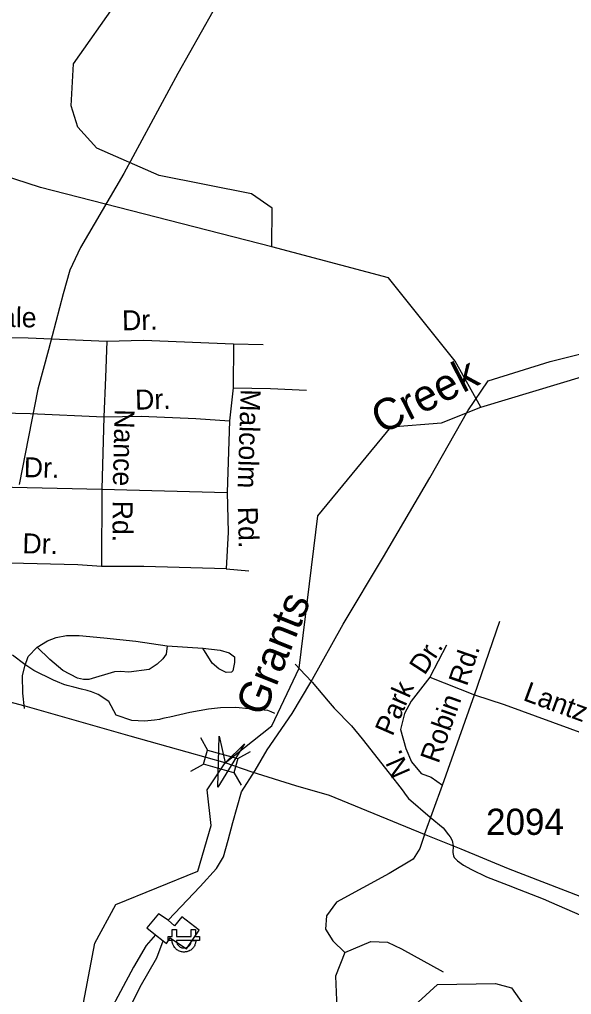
# Model space of a CAD drawing. Extents: x 1473865 to 1648260, y 639067 to 773536.
# Drawn here: x 1555561 to 1558195, y 708101 to 712751 of the extents above; entities that cross this region are included whole.
import ezdxf

# ---------------------------------------------------------------- set-up
doc = ezdxf.new("R2010")
doc.units = 0
for name, color, linetype in [('Exist Hydrographic Creek Single Shore', 7, 'Continuous'), ('Exist Hydrographic Creek Single Shore Label', 7, 'Continuous'), ('Exist Hydrographic Misc Water Feature', 7, 'Continuous'), ('Exist Road Non-System Type 51', 7, 'Continuous'), ('Exist Road Non-System Type 51 Label', 7, 'Continuous'), ('Exist Road Secondary Structure Standard Bridge Attributed CELL', 7, 'Continuous'), ('Exist Road Secondary Structure Standard Bridge CELL', 7, 'Continuous'), ('Exist Road Secondary Type 51 Attributed', 7, 'Continuous'), ('Exist Road Secondary Type 51 Number Label', 7, 'Continuous'), ('Exist Utilities Electrical Power Substation CELL', 7, 'Continuous'), ('Exist Utilities Electrical Transmission Line', 7, 'Continuous')]:
    doc.layers.add(name, color=color, linetype=linetype)

msp = doc.modelspace()

# ---------------------------------------------------------------- linework, layer by layer
at = {"layer": 'Exist Hydrographic Creek Single Shore'}
for points in [[(1556764, 711667.7), (1555660, 711949.4), (1555228, 712089.4), (1555095.9, 712157.7), (1554891, 712368.7), (1554783, 712436.5), (1554722.7, 712448.4)], [(1557761.8, 710902), (1557640, 711121.6), (1557321, 711518.6), (1556764, 711667.7)], [(1557761.8, 710902), (1558870, 711236.2), (1559165.5, 711309.8), (1559407.3, 711393.4)], [(1554778, 704092.7), (1555248.9, 704309.5), (1555459.9, 704459.5), (1555570.8, 704696.9), (1555636.1, 705350), (1555678.8, 705773.3), (1555696.5, 706092.3), (1555616.8, 706526.6), (1555642.9, 706763.4), (1555662.9, 706989.5), (1555919.3, 708346.2), (1556020.8, 708530.5), (1556412, 708690), (1556475.6, 708906.6), (1556456.5, 709076.5), (1556541.4, 709206.1), (1556765, 709383.1), (1556895.6, 709656.9), (1556984.1, 710383.4), (1557334.3, 710808.7), (1557573.9, 710827.4), (1557761.8, 710902)]]:
    msp.add_lwpolyline(points, dxfattribs=at)
at = {"layer": 'Exist Hydrographic Misc Water Feature'}
for points in [[(1556764, 711667.7), (1556767, 711851.5), (1556668, 711919.1), (1556227, 712006.9), (1555929, 712137.6), (1555838.9, 712237.9), (1555806.9, 712340.3), (1555818.9, 712540.3), (1556235, 713132.6)], [(1556779.2, 709441.9), (1556761.9, 709448.8), (1556746.2, 709454.9), (1556654.2, 709464.1), (1556593.6, 709470.3), (1556520.4, 709468.5), (1556462, 709462.3), (1556373.6, 709446), (1556277.2, 709424.2), (1556261.1, 709420.4), (1556245, 709416.6), (1556228.9, 709412.8), (1556204.9, 709409.2), (1556156.8, 709404.4), (1556096.7, 709407.3), (1556021.3, 709433.4), (1555986.8, 709498.2), (1555935.3, 709531.2), (1555919.5, 709538.9), (1555903.6, 709545), (1555883.6, 709550.3), (1555856.1, 709557.4), (1555820.1, 709566.3), (1555788.3, 709574.4), (1555772.4, 709579.6), (1555742.5, 709591.7), (1555722.8, 709600.3), (1555629.7, 709646.5), (1555586.6, 709675.3), (1555527.4, 709720)], [(1556876.4, 709676.3), (1556925.8, 709624.4), (1556957.2, 709590.9), (1557033.3, 709499.9), (1557062.6, 709467.4), (1557144.8, 709382.8), (1557195.5, 709320.3), (1557324, 709156.8), (1557386.2, 709076.8), (1557405.7, 709050.9), (1557417.3, 709035.1), (1557520.2, 708946), (1557582.4, 708895.6), (1557607.7, 708863.1), (1557615.5, 708853.1), (1557625, 708834.8), (1557630.5, 708810), (1557627.8, 708778.1), (1557631.6, 708762.4), (1557635.3, 708754.2), (1557651, 708738.3), (1557678.7, 708717.2), (1557718.2, 708696.7), (1557789.4, 708662.4), (1557891.7, 708621.8), (1557945, 708601.8), (1558059.2, 708556.9), (1558098.9, 708539.6), (1558233.7, 708481.1)]]:
    msp.add_lwpolyline(points, dxfattribs=at)
at = {"layer": 'Exist Road Non-System Type 51'}
for p, q in [((1556581.2, 711204.6), (1556579.6, 710994.6)), ((1556581.2, 711204.6), (1556723.2, 711201.6)), ((1556579.6, 710994.6), (1556562.6, 710836.6)), ((1555962.3, 710857), (1555953.9, 710511)), ((1556562.6, 710836.6), (1556552, 710494.7)), ((1555193.5, 710528.5), (1555953.9, 710511)), ((1555953.9, 710511), (1555951.2, 710142.8)), ((1555953.9, 710511), (1556552, 710494.7)), ((1556547.5, 710130.6), (1556655.6, 710121.8)), ((1557731.9, 709529.8), (1557852.5, 709881.1)), ((1556264.7, 709764.5), (1556434.8, 709753.3)), ((1557598.4, 709767.9), (1557519, 709614.2)), ((1557519, 709614.2), (1557731.9, 709529.8)), ((1557578.9, 709098.8), (1557731.9, 709529.8)), ((1557493.1, 708863.4), (1557578.9, 709098.8))]:
    msp.add_line(p, q, dxfattribs=at)
for points in [[(1555214.5, 711240.5), (1555602.7, 711233.8), (1555976.8, 711217.1)], [(1555976.8, 711217.1), (1555971.6, 711043.1), (1555962.3, 710857)], [(1555976.8, 711217.1), (1556152.9, 711221.7), (1556581.2, 711204.6)], [(1556579.6, 710994.6), (1556757.8, 710991.4), (1556929.7, 710984.1)], [(1555204, 710878.5), (1555398, 710877.2), (1555612.2, 710871.6), (1555962.3, 710857)], [(1555962.3, 710857), (1556140.4, 710859.8), (1556402.5, 710847.9), (1556562.6, 710836.6)], [(1556552, 710494.7), (1556556.8, 710306.5), (1556547.5, 710130.6)], [(1555951.2, 710142.8), (1555839.1, 710149.7), (1555188.9, 710166.5)], [(1556547.5, 710130.6), (1556153.3, 710141.6), (1555951.2, 710142.8)], [(1555644.3, 709757), (1555694.6, 709788.6), (1555734.9, 709804.4), (1555784.7, 709814), (1555844.9, 709813.6), (1555962.8, 709802.8), (1556114.9, 709785.6), (1556264.7, 709764.5)], [(1555584.2, 709465.3), (1555576.8, 709537.5), (1555575.3, 709621.6), (1555585.7, 709667.4), (1555602, 709713.3), (1555644.3, 709757)], [(1556264.7, 709764.5), (1556260.5, 709724.6), (1556245.1, 709702.1), (1556218.1, 709676.8), (1556179.8, 709651.2), (1556081.7, 709637.8), (1556042.4, 709642.3), (1556013.7, 709640.3), (1555891.3, 709603.2), (1555865.5, 709604.1), (1555837.4, 709609.7), (1555767.7, 709646.1), (1555705.9, 709698.6), (1555644.3, 709757)], [(1556434.8, 709753.3), (1556518.8, 709742.8), (1556560.6, 709730.9), (1556586.6, 709712.2), (1556586.3, 709684.2), (1556578.1, 709644.3), (1556571.9, 709638.2), (1556546.1, 709636.6), (1556512, 709654.1), (1556480.4, 709680.9), (1556434.8, 709753.3)], [(1557519, 709614.2), (1557428.9, 709500.2), (1557397.4, 709441), (1557378.9, 709365.1), (1557403.7, 709274.5), (1557431.2, 709210.3), (1557476.6, 709155.5), (1557525.1, 709137.1), (1557578.9, 709098.8)], [(1557731.9, 709529.8), (1557873.7, 709484.9), (1558334.9, 709315.5), (1558476.6, 709270.4)], [(1557493.1, 708863.4), (1557470.9, 708796.6), (1557439.2, 708746.3), (1557325.2, 708677.3), (1557073.6, 708542.1), (1557025.9, 708475.9), (1557020.6, 708412.2), (1557055.1, 708356.6), (1557113.3, 708300.9)], [(1557113.3, 708300.9), (1557237.8, 708353.9), (1557317.3, 708351.3), (1557383.5, 708319.5), (1557582.4, 708209.4)], [(1557113.3, 708300.9), (1557068.5, 708188.2), (1557073.8, 708074.2), (1557089.7, 707888.7), (1557102.9, 707817.1), (1557203.6, 707769.4), (1557367.8, 707711), (1557476.4, 707628.9)], [(1557463.2, 708063.6), (1557555.9, 708148.5), (1557831.4, 708153.8), (1557908.2, 708132.5), (1558011.5, 707986.7), (1558043.3, 707878.1)]]:
    msp.add_lwpolyline(points, dxfattribs=at)
at = {"layer": 'Exist Road Secondary Structure Standard Bridge Attributed CELL'}
msp.add_lwpolyline([(1556633.9, 709297.3), (1556507.1, 709089.1), (1556512.8, 709332.9), (1556541.4, 709206.1)], close=True, dxfattribs=at)
at = {"layer": 'Exist Road Secondary Structure Standard Bridge CELL'}
for p, q in [((1556423.6, 709327.3), (1556457.4, 709267.1)), ((1556602.8, 709226), (1556662.9, 709259.8)), ((1556378.1, 709165.4), (1556438.3, 709199.2)), ((1556584.1, 709159.6), (1556617.9, 709099.4))]:
    msp.add_line(p, q, dxfattribs=at)
msp.add_lwpolyline([(1556457.4, 709267.1), (1556602.9, 709226.3), (1556583.8, 709158.3), (1556438.3, 709199.2)], close=True, dxfattribs=at)
at = {"layer": 'Exist Road Secondary Type 51 Attributed'}
for points in [[(1556541.4, 709206.1), (1556089.2, 709332.4), (1555587.9, 709476), (1555412.4, 709522.6)], [(1559540.3, 708041.2), (1559102.5, 708212.9), (1558904, 708289.1), (1558692.5, 708376.6), (1558496.7, 708454), (1558235.5, 708567.9), (1557894.2, 708700.5), (1557668.8, 708794.1), (1557493.1, 708863.4), (1557039.2, 709049.7), (1556878.8, 709095.6), (1556670.9, 709161.5), (1556541.4, 709206.1)]]:
    msp.add_lwpolyline(points, dxfattribs=at)
at = {"layer": 'Exist Utilities Electrical Power Substation CELL'}
msp.add_lwpolyline([(1556269.8, 708378), (1556289.4, 708378), (1556289.4, 708410.2), (1556309.2, 708410.2), (1556309.2, 708378), (1556380, 708378), (1556380, 708410.2), (1556399.8, 708410.2), (1556399.8, 708378), (1556419.4, 708378), (1556419.4, 708358.5), (1556399.8, 708358.5), (1556380, 708358.5), (1556309.2, 708358.5), (1556309.8, 708352.4), (1556311.1, 708347), (1556313.5, 708341.4), (1556317.2, 708336), (1556321.8, 708331.2), (1556324.4, 708329.2), (1556327.5, 708327.5), (1556331.3, 708325.5), (1556335.5, 708324.1), (1556340.2, 708323.2), (1556343.9, 708322.9), (1556348.1, 708323.1), (1556352.8, 708323.8), (1556357.1, 708325), (1556360, 708326.2), (1556363.4, 708328), (1556366.8, 708330.4), (1556369.9, 708333.2), (1556372.6, 708336.1), (1556374.7, 708339), (1556376, 708341.4), (1556377.5, 708344.2), (1556378.8, 708347.7), (1556379.3, 708350), (1556380.1, 708353.7), (1556380.3, 708356.5), (1556380.5, 708358.5), (1556402.1, 708358.5), (1556401.8, 708355.1), (1556401.4, 708352.4), (1556400.9, 708349.1), (1556400.1, 708345.8), (1556399.1, 708342), (1556398, 708338.9), (1556396.7, 708335.7), (1556394.9, 708332.2), (1556392.6, 708328.6), (1556390.1, 708325), (1556387.5, 708322), (1556384.8, 708319.2), (1556381.2, 708316), (1556377.4, 708313.1), (1556373.2, 708310.6), (1556368.8, 708308.3), (1556365.5, 708306.9), (1556362.3, 708305.9), (1556359.2, 708305.1), (1556355.4, 708304.2), (1556351.6, 708303.8), (1556348.2, 708303.4), (1556343.8, 708303.4), (1556340.8, 708303.6), (1556337.4, 708304), (1556333.8, 708304.7), (1556329, 708305.8), (1556323.9, 708307.7), (1556319.5, 708309.7), (1556315.9, 708311.8), (1556311.7, 708314.5), (1556308.6, 708317.2), (1556306.7, 708318.8), (1556304.3, 708321.2), (1556302.3, 708323.5), (1556299.6, 708326.8), (1556296.9, 708331), (1556294.9, 708334.7), (1556293.4, 708338.1), (1556292.2, 708341.3), (1556290.6, 708346.4), (1556289.8, 708350.8), (1556289.4, 708354.6), (1556289.1, 708358.5), (1556269.8, 708358.5)], close=True, dxfattribs=at)
at = {"layer": 'Exist Utilities Electrical Transmission Line'}
msp.add_line((1556209.2, 708385.8), (1556246.3, 708356.6), dxfattribs=at)
for points in [[(1556538.8, 712889.7), (1556316.9, 712494.2), (1556058.6, 712017.6), (1555851.9, 711663.6), (1555800.7, 711555.2), (1555769.4, 711442.2), (1555699.4, 711176), (1555647.8, 710987.6), (1555558.4, 710534)], [(1556269.3, 708456), (1556422.2, 708615.4), (1556500.8, 708701.2), (1556534.5, 708758.2), (1556556.1, 708836.4), (1556579.2, 708920.9), (1556619.6, 709067.8), (1556684.7, 709169.7), (1556741.7, 709268.2), (1556860.9, 709440.7), (1556951.3, 709590), (1557105.6, 709867.6), (1557297.4, 710188.1), (1557518.7, 710565.6), (1557700.3, 710884.3), (1557796.6, 711027.4), (1558093.6, 711120.6), (1558632, 711254.6)], [(1556269.3, 708456), (1556224.1, 708485.3), (1556168.1, 708419), (1556209.2, 708385.8)], [(1556246.3, 708356.6), (1556262, 708344.1), (1556278.8, 708371.5), (1556357.4, 708319.3), (1556418, 708407.5), (1556335.9, 708472), (1556300.6, 708428.9), (1556269.3, 708456)], [(1555523.8, 706597.3), (1555583.3, 706917.7), (1555634.8, 707172.4), (1555687.5, 707264.7), (1555838.3, 707554.4), (1556029.4, 707921), (1556135.8, 708137.7), (1556215.8, 708275.4), (1556246.3, 708356.6)], [(1556209.2, 708385.8), (1556165.6, 708335), (1556104.5, 708230.8), (1555930.8, 707907.7), (1555744.4, 707563.1), (1555691.2, 707454.8), (1555653.1, 707383.9), (1555587.2, 707251.8), (1555565.5, 707198.4), (1555539.9, 707077)]]:
    msp.add_lwpolyline(points, dxfattribs=at)

# ---------------------------------------------------------------- texts
at = {"layer": 'Exist Hydrographic Creek Single Shore Label'}
for s, rotation, p in [('Creek', 27.053, (1557288.6, 710770.6)), ('Grants', 68.095, (1556727.3, 709421.4))]:
    msp.add_text(s, height=150, rotation=rotation, dxfattribs=at).set_placement(p)
at = {"layer": 'Exist Road Non-System Type 51 Label'}
for s, rotation, p in [('Edgedale', 359.0192, (1555104.6, 711291.6)), ('Dr.', 1.5094, (1556051.2, 711268.2)), ('Dr.', 1.5094, (1556113.4, 710890.1)), ('Malcolm', 268.2387, (1556616.3, 710989.1)), ('Nance', 268.6095, (1556014.8, 710893.3)), ('Dr.', 358.6762, (1555580.2, 710568.8)), ('Rd.', 269.5751, (1556005.7, 710456.5)), ('Rd.', 271.46, (1556602.1, 710426.3)), ('Dr.', 358.5244, (1555573.7, 710205.8)), ('Dr.', 57.0787, (1557493.8, 709620)), ('Rd.', 71.0609, (1557695.2, 709567.8)), ('Park', 66.4245, (1557340.2, 709329)), ('Lantz', 339.8313, (1557959, 709506)), ('Robin', 70.4543, (1557559.8, 709198.9)), ('N.', 113.412, (1557428.3, 709160.6))]:
    msp.add_text(s, height=95, rotation=rotation, dxfattribs=at).set_placement(p)
at = {"layer": 'Exist Road Secondary Type 51 Number Label'}
msp.add_text('2094', height=125, dxfattribs=at).set_placement((1557786.8, 708862.2))

doc.saveas('drawing.dxf')
